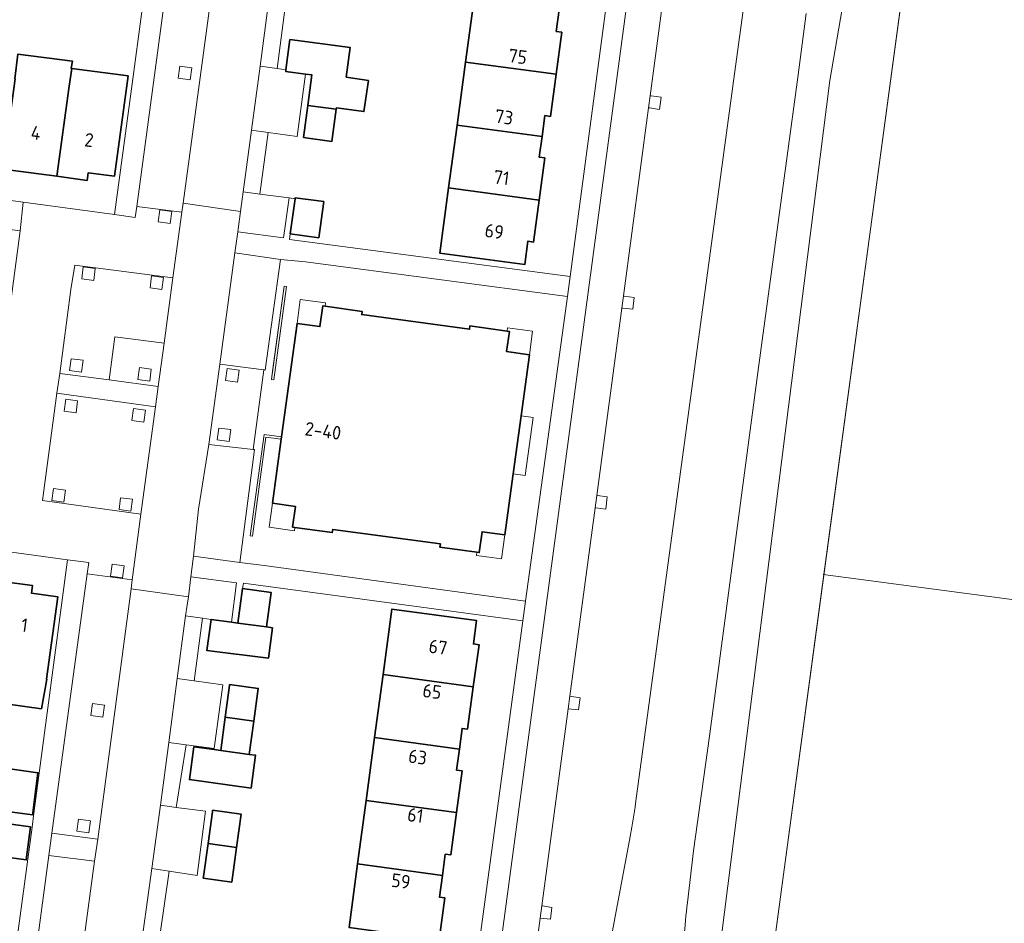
# Model space of a CAD drawing. Extents: x 150256 to 156914, y 461459 to 469481.
# Tile 588 of 656: x 154764 to 154862, y 467866 to 467956. Entities that reach past the tile are written whole.
import ezdxf
from ezdxf.enums import TextEntityAlignment as Align

# ---------------------------------------------------------------- set-up
doc = ezdxf.new("R2010")
doc.units = 0
doc.header["$LTSCALE"] = 0.75
for name, color, linetype, lineweight in [('B-RO-GR-BEPLANTING_CULTUUR_BOSPLANTSOEN-GV', 251, 'CONTINUOUS', 18), ('B-RO-GR-GROENVOORZIENING-GV', 251, 'CONTINUOUS', 18), ('B-RO-IE-TERREINAFSCHEIDING_KUNSTMATIG_HEKWERK-G', 251, 'IE-TERREINAFSCHEIDING-KUNSTMATIG', 18), ('B-RO-IE-TERREINAFSCHEIDING_KUNSTMATIG_MUUR-G', 251, 'IE-TERREINAFSCHEIDING-KUNSTMATIG-DICHT', 18), ('B-RO-OG-BEBOUWING-GV', 6, 'CONTINUOUS', 35), ('B-RO-OG-BEBOUWING-T18', 1, 'CONTINUOUS', 18), ('B-RO-OG-TERREIN_CULTUURSCHEIDING-GV', 251, 'CONTINUOUS', 18), ('B-RO-VH-VERHARDING_ASFALT-GV', 251, 'CONTINUOUS', 18), ('B-RO-VH-VERHARDING_BETONSTRAATSTEEN-GV', 251, 'CONTINUOUS', 18), ('B-RO-VH-VERHARDING_TEGEL-GV', 251, 'CONTINUOUS', 18)]:
    doc.layers.add(name, color=color, linetype=linetype, lineweight=lineweight)
doc.styles.add('NLCS-ISO-M200-T18', font='NLCS-ISO.ttf', dxfattribs={"height": 360})
doc.linetypes.add('IE-TERREINAFSCHEIDING-KUNSTMATIG', pattern='A,4,[82,NLCS.SHX,S=0.75,R=90,X=0,Y=0],4,-2', length=10)
doc.linetypes.add('IE-TERREINAFSCHEIDING-KUNSTMATIG-DICHT', pattern='A,8,-1,[82,NLCS.SHX,S=0.75,R=90,X=0,Y=0],-1', length=10)

msp = doc.modelspace()

# ---------------------------------------------------------------- linework, layer by layer
at = {"layer": 'B-RO-GR-BEPLANTING_CULTUUR_BOSPLANTSOEN-GV'}
msp.add_lwpolyline([(154837.875, 467854.409), (154844.079, 467900.429), (154854.022, 467974.184), (154852.365, 467974.179), (154851.111, 467973.598), (154848.414, 467971.268), (154844.655, 467949.512), (154832.937, 467856.98), (154833.411, 467853.871), (154835.198, 467851.885), (154837.617, 467852.492)], close=True, dxfattribs=at)
msp.add_lwpolyline([(154837.875, 467854.409), (154844.079, 467900.429), (154854.022, 467974.184), (154852.365, 467974.179), (154851.111, 467973.598), (154848.414, 467971.268), (154844.655, 467949.512), (154832.937, 467856.98), (154833.411, 467853.871), (154835.198, 467851.885), (154837.617, 467852.492)], close=True, dxfattribs=at)
at = {"layer": 'B-RO-GR-GROENVOORZIENING-GV'}
for points in [[(154779.961, 467949.725), (154781.15, 467949.563), (154781.31, 467950.754), (154780.121, 467950.913)], [(154779.961, 467949.725), (154781.15, 467949.563), (154781.31, 467950.754), (154780.121, 467950.913)], [(154777.96, 467935.453), (154779.149, 467935.291), (154779.309, 467936.482), (154778.12, 467936.641)], [(154777.96, 467935.453), (154779.149, 467935.291), (154779.309, 467936.482), (154778.12, 467936.641)], [(154770.373, 467929.804), (154771.562, 467929.642), (154771.722, 467930.833), (154770.533, 467930.992)], [(154770.373, 467929.804), (154771.562, 467929.642), (154771.722, 467930.833), (154770.533, 467930.992)], [(154777.156, 467928.917), (154778.345, 467928.755), (154778.505, 467929.946), (154777.316, 467930.105)], [(154777.156, 467928.917), (154778.345, 467928.755), (154778.505, 467929.946), (154777.316, 467930.105)], [(154769.172, 467920.688), (154770.361, 467920.526), (154770.521, 467921.717), (154769.332, 467921.876)], [(154769.172, 467920.688), (154770.361, 467920.526), (154770.521, 467921.717), (154769.332, 467921.876)], [(154775.939, 467919.802), (154777.128, 467919.64), (154777.288, 467920.831), (154776.099, 467920.99)], [(154775.939, 467919.802), (154777.128, 467919.64), (154777.288, 467920.831), (154776.099, 467920.99)], [(154784.661, 467919.698), (154785.85, 467919.536), (154786.01, 467920.727), (154784.821, 467920.886)], [(154784.661, 467919.698), (154785.85, 467919.536), (154786.01, 467920.727), (154784.821, 467920.886)], [(154768.622, 467916.65), (154769.811, 467916.488), (154769.971, 467917.679), (154768.782, 467917.838)], [(154768.622, 467916.65), (154769.811, 467916.488), (154769.971, 467917.679), (154768.782, 467917.838)], [(154775.348, 467915.73), (154776.537, 467915.568), (154776.697, 467916.759), (154775.508, 467916.918)], [(154775.348, 467915.73), (154776.537, 467915.568), (154776.697, 467916.759), (154775.508, 467916.918)], [(154783.83, 467913.8), (154785.019, 467913.638), (154785.179, 467914.829), (154783.99, 467914.988)], [(154783.83, 467913.8), (154785.019, 467913.638), (154785.179, 467914.829), (154783.99, 467914.988)], [(154767.416, 467907.801), (154768.605, 467907.639), (154768.765, 467908.83), (154767.576, 467908.989)], [(154767.416, 467907.801), (154768.605, 467907.639), (154768.765, 467908.83), (154767.576, 467908.989)], [(154774.08, 467906.883), (154775.269, 467906.721), (154775.429, 467907.912), (154774.24, 467908.071)], [(154774.08, 467906.883), (154775.269, 467906.721), (154775.429, 467907.912), (154774.24, 467908.071)], [(154773.246, 467900.28), (154774.435, 467900.118), (154774.595, 467901.309), (154773.406, 467901.468)], [(154773.246, 467900.28), (154774.435, 467900.118), (154774.595, 467901.309), (154773.406, 467901.468)], [(154771.28, 467886.444), (154772.469, 467886.282), (154772.629, 467887.473), (154771.44, 467887.632)], [(154771.28, 467886.444), (154772.469, 467886.282), (154772.629, 467887.473), (154771.44, 467887.632)], [(154769.882, 467874.955), (154771.071, 467874.793), (154771.231, 467875.984), (154770.042, 467876.143)], [(154769.882, 467874.955), (154771.071, 467874.793), (154771.231, 467875.984), (154770.042, 467876.143)]]:
    msp.add_lwpolyline(points, close=True, dxfattribs=at)
at = {"layer": 'B-RO-IE-TERREINAFSCHEIDING_KUNSTMATIG_HEKWERK-G'}
for points in [[(155000, 467957.611), (154854.434, 467977.237), (154837.617, 467852.492)], [(155000, 467957.611), (154854.434, 467977.237), (154837.617, 467852.492)], [(154879.258, 467895.791), (154844.011, 467900.438)], [(154879.258, 467895.791), (154844.011, 467900.438)]]:
    msp.add_lwpolyline(points, dxfattribs=at)
at = {"layer": 'B-RO-IE-TERREINAFSCHEIDING_KUNSTMATIG_MUUR-G'}
msp.add_lwpolyline([(154790.702, 467929.043), (154789.442, 467919.784), (154789.224, 467919.814), (154790.484, 467929.072)], close=True, dxfattribs=at)
msp.add_lwpolyline([(154790.702, 467929.043), (154789.442, 467919.784), (154789.224, 467919.814), (154790.484, 467929.072)], close=True, dxfattribs=at)
for points in [[(154791.755, 467925.369), (154792.079, 467927.746), (154794.584, 467927.405), (154794.54, 467927.078)], [(154791.755, 467925.369), (154792.079, 467927.746), (154794.584, 467927.405), (154794.54, 467927.078)], [(154812.612, 467924.619), (154812.657, 467924.946), (154815.151, 467924.607), (154814.834, 467922.27)], [(154812.612, 467924.619), (154812.657, 467924.946), (154815.151, 467924.607), (154814.834, 467922.27)], [(154814.007, 467916.19), (154815.204, 467916.027), (154814.424, 467910.283), (154813.225, 467910.446)], [(154814.007, 467916.19), (154815.204, 467916.027), (154814.424, 467910.283), (154813.225, 467910.446)], [(154790.222, 467914.101), (154788.479, 467914.338), (154787.112, 467904.286), (154787.329, 467904.257), (154788.667, 467914.09), (154790.192, 467913.883)], [(154790.222, 467914.101), (154788.479, 467914.338), (154787.112, 467904.286), (154787.329, 467904.257), (154788.667, 467914.09), (154790.192, 467913.883)], [(154789.326, 467907.515), (154789.001, 467905.129), (154791.507, 467904.788), (154791.551, 467905.114)], [(154789.326, 467907.515), (154789.001, 467905.129), (154791.507, 467904.788), (154791.551, 467905.114)], [(154812.401, 467904.386), (154812.077, 467901.999), (154809.581, 467902.339), (154809.624, 467902.656)], [(154812.401, 467904.386), (154812.077, 467901.999), (154809.581, 467902.339), (154809.624, 467902.656)]]:
    msp.add_lwpolyline(points, dxfattribs=at)
at = {"layer": 'B-RO-OG-BEBOUWING-GV'}
for points in [[(154817.482, 467950.135), (154818.041, 467954.294), (154817.497, 467954.367), (154817.785, 467956.511), (154809.341, 467957.638), (154808.493, 467951.337)], [(154817.482, 467950.135), (154818.041, 467954.294), (154817.497, 467954.367), (154817.785, 467956.511), (154809.341, 467957.638), (154808.493, 467951.337)], [(154792.591, 467950.144), (154793.234, 467950.059), (154792.823, 467947.028), (154795.649, 467946.656), (154795.666, 467946.782), (154798.393, 467946.412), (154798.853, 467949.493), (154796.652, 467949.848), (154797.039, 467952.764), (154791.051, 467953.558), (154790.654, 467950.562), (154790.633, 467950.403)], [(154792.591, 467950.144), (154793.234, 467950.059), (154792.823, 467947.028), (154795.649, 467946.656), (154795.666, 467946.782), (154798.393, 467946.412), (154798.853, 467949.493), (154796.652, 467949.848), (154797.039, 467952.764), (154791.051, 467953.558), (154790.654, 467950.562), (154790.633, 467950.403)], [(154767.907, 467939.988), (154769.136, 467948.943), (154769.378, 467950.706), (154769.319, 467950.714), (154769.446, 467951.422), (154764.041, 467952.125), (154763.72, 467949.674), (154763.777, 467949.666), (154762.552, 467940.708)], [(154767.907, 467939.988), (154769.136, 467948.943), (154769.378, 467950.706), (154769.319, 467950.714), (154769.446, 467951.422), (154764.041, 467952.125), (154763.72, 467949.674), (154763.777, 467949.666), (154762.552, 467940.708)], [(154769.378, 467950.706), (154769.136, 467948.943), (154767.907, 467939.988), (154770.908, 467939.584), (154771.008, 467940.322), (154773.625, 467939.986), (154774.977, 467949.951)], [(154769.378, 467950.706), (154769.136, 467948.943), (154767.907, 467939.988), (154770.908, 467939.584), (154771.008, 467940.322), (154773.625, 467939.986), (154774.977, 467949.951)], [(154807.651, 467945.077), (154816.095, 467943.947), (154816.373, 467946.013), (154816.918, 467945.94), (154817.482, 467950.135), (154808.493, 467951.337)], [(154807.651, 467945.077), (154816.095, 467943.947), (154816.373, 467946.013), (154816.918, 467945.94), (154817.482, 467950.135), (154808.493, 467951.337)], [(154792.39, 467943.826), (154795.212, 467943.429), (154795.649, 467946.656), (154792.823, 467947.028)], [(154792.39, 467943.826), (154795.212, 467943.429), (154795.649, 467946.656), (154792.823, 467947.028)], [(154806.811, 467938.836), (154815.8, 467937.631), (154816.362, 467941.807), (154815.817, 467941.88), (154816.095, 467943.947), (154807.651, 467945.077)], [(154806.811, 467938.836), (154815.8, 467937.631), (154816.362, 467941.807), (154815.817, 467941.88), (154816.095, 467943.947), (154807.651, 467945.077)], [(154815.8, 467937.631), (154806.811, 467938.836), (154805.938, 467932.348), (154814.374, 467931.214), (154814.69, 467933.548), (154815.239, 467933.459)], [(154815.8, 467937.631), (154806.811, 467938.836), (154805.938, 467932.348), (154814.374, 467931.214), (154814.69, 467933.548), (154815.239, 467933.459)], [(154791.567, 467937.759), (154791.084, 467934.275), (154793.908, 467933.886), (154794.403, 467937.472), (154791.581, 467937.861)], [(154791.567, 467937.759), (154791.084, 467934.275), (154793.908, 467933.886), (154794.403, 467937.472), (154791.581, 467937.861)], [(154790.222, 467914.101), (154790.192, 467913.883), (154789.326, 467907.515), (154791.604, 467907.205), (154791.323, 467905.145), (154791.551, 467905.114), (154795.255, 467904.611), (154795.298, 467904.927), (154805.993, 467903.472), (154805.95, 467903.155), (154809.624, 467902.656), (154809.852, 467902.625), (154810.133, 467904.694), (154812.401, 467904.386), (154813.225, 467910.446), (154814.007, 467916.19), (154814.834, 467922.27), (154812.567, 467922.578), (154812.84, 467924.588), (154812.612, 467924.619), (154808.929, 467925.121), (154808.885, 467924.804), (154798.18, 467926.26), (154798.224, 467926.577), (154794.54, 467927.078), (154794.312, 467927.109), (154794.033, 467925.059), (154791.755, 467925.369)], [(154790.222, 467914.101), (154790.192, 467913.883), (154789.326, 467907.515), (154791.604, 467907.205), (154791.323, 467905.145), (154791.551, 467905.114), (154795.255, 467904.611), (154795.298, 467904.927), (154805.993, 467903.472), (154805.95, 467903.155), (154809.624, 467902.656), (154809.852, 467902.625), (154810.133, 467904.694), (154812.401, 467904.386), (154813.225, 467910.446), (154814.007, 467916.19), (154814.834, 467922.27), (154812.567, 467922.578), (154812.84, 467924.588), (154812.612, 467924.619), (154808.929, 467925.121), (154808.885, 467924.804), (154798.18, 467926.26), (154798.224, 467926.577), (154794.54, 467927.078), (154794.312, 467927.109), (154794.033, 467925.059), (154791.755, 467925.369)], [(154760.908, 467887.874), (154766.375, 467887.107), (154766.927, 467890.043), (154766.891, 467890.048), (154767.997, 467898.241), (154765.389, 467898.58), (154765.49, 467899.344), (154762.491, 467899.749)], [(154760.908, 467887.874), (154766.375, 467887.107), (154766.927, 467890.043), (154766.891, 467890.048), (154767.997, 467898.241), (154765.389, 467898.58), (154765.49, 467899.344), (154762.491, 467899.749)], [(154786.352, 467899.051), (154785.889, 467895.622), (154788.724, 467895.23), (154789.187, 467898.66)], [(154786.352, 467899.051), (154785.889, 467895.622), (154788.724, 467895.23), (154789.187, 467898.66)], [(154800.296, 467890.5), (154809.264, 467889.286), (154809.827, 467893.468), (154809.279, 467893.549), (154809.584, 467895.865), (154801.171, 467897)], [(154800.296, 467890.5), (154809.264, 467889.286), (154809.827, 467893.468), (154809.279, 467893.549), (154809.584, 467895.865), (154801.171, 467897)], [(154785.249, 467895.711), (154783.223, 467895.989), (154782.796, 467892.902), (154788.916, 467892.126), (154789.333, 467895.146), (154788.724, 467895.23), (154785.889, 467895.622)], [(154785.249, 467895.711), (154783.223, 467895.989), (154782.796, 467892.902), (154788.916, 467892.126), (154789.333, 467895.146), (154788.724, 467895.23), (154785.889, 467895.622)], [(154799.457, 467884.257), (154807.878, 467883.108), (154808.154, 467885.16), (154808.699, 467885.086), (154809.264, 467889.286), (154800.296, 467890.5)], [(154799.457, 467884.257), (154807.878, 467883.108), (154808.154, 467885.16), (154808.699, 467885.086), (154809.264, 467889.286), (154800.296, 467890.5)], [(154784.628, 467886.279), (154787.463, 467885.892), (154787.899, 467889.125), (154785.065, 467889.517), (154785.05, 467889.405)], [(154784.628, 467886.279), (154787.463, 467885.892), (154787.899, 467889.125), (154785.065, 467889.517), (154785.05, 467889.405)], [(154784.181, 467882.967), (154787.015, 467882.575), (154787.463, 467885.892), (154784.628, 467886.279)], [(154784.181, 467882.967), (154787.015, 467882.575), (154787.463, 467885.892), (154784.628, 467886.279)], [(154807.878, 467883.108), (154799.457, 467884.257), (154798.615, 467878.005), (154807.582, 467876.791), (154808.141, 467880.944), (154807.596, 467881.017)], [(154807.878, 467883.108), (154799.457, 467884.257), (154798.615, 467878.005), (154807.582, 467876.791), (154808.141, 467880.944), (154807.596, 467881.017)], [(154783.522, 467883.058), (154781.512, 467883.336), (154781.062, 467880.082), (154787.187, 467879.235), (154787.637, 467882.489), (154787.015, 467882.575), (154784.181, 467882.967)], [(154783.522, 467883.058), (154781.512, 467883.336), (154781.062, 467880.082), (154787.187, 467879.235), (154787.637, 467882.489), (154787.015, 467882.575), (154784.181, 467882.967)], [(154759.509, 467877.379), (154765.48, 467876.569), (154765.506, 467876.771), (154766.021, 467880.758), (154762.994, 467881.164), (154762.697, 467879.245), (154759.859, 467879.678), (154759.816, 467879.683)], [(154759.509, 467877.379), (154765.48, 467876.569), (154765.506, 467876.771), (154766.021, 467880.758), (154762.994, 467881.164), (154762.697, 467879.245), (154759.859, 467879.678), (154759.816, 467879.683)], [(154807.582, 467876.791), (154798.615, 467878.005), (154797.767, 467871.702), (154806.188, 467870.553), (154806.472, 467872.663), (154807.016, 467872.59)], [(154807.582, 467876.791), (154798.615, 467878.005), (154797.767, 467871.702), (154806.188, 467870.553), (154806.472, 467872.663), (154807.016, 467872.59)], [(154765.301, 467875.368), (154759.208, 467876.203), (154758.775, 467872.932), (154764.869, 467872.096)], [(154765.301, 467875.368), (154759.208, 467876.203), (154758.775, 467872.932), (154764.869, 467872.096)], [(154783.358, 467876.874), (154782.922, 467873.731), (154785.755, 467873.343), (154786.212, 467876.628), (154783.379, 467877.025)], [(154783.358, 467876.874), (154782.922, 467873.731), (154785.755, 467873.343), (154786.212, 467876.628), (154783.379, 467877.025)], [(154785.755, 467873.343), (154782.922, 467873.731), (154782.467, 467870.454), (154782.445, 467870.297), (154785.277, 467869.903)], [(154785.755, 467873.343), (154782.922, 467873.731), (154782.467, 467870.454), (154782.445, 467870.297), (154785.277, 467869.903)], [(154806.188, 467870.553), (154797.767, 467871.702), (154796.918, 467865.39), (154805.883, 467864.176), (154806.442, 467868.328), (154805.898, 467868.401)], [(154806.188, 467870.553), (154797.767, 467871.702), (154796.918, 467865.39), (154805.883, 467864.176), (154806.442, 467868.328), (154805.898, 467868.401)]]:
    msp.add_lwpolyline(points, close=True, dxfattribs=at)
at = {"layer": 'B-RO-OG-TERREIN_CULTUURSCHEIDING-GV'}
for points in [[(154835.085, 467849.454), (154835.198, 467851.885), (154833.411, 467853.871), (154832.937, 467856.98), (154844.655, 467949.512), (154848.414, 467971.268), (154851.111, 467973.598), (154852.365, 467974.179), (154854.022, 467974.184), (154854.434, 467977.237), (154854.437, 467977.258), (154854.061, 467977.268), (154852.744, 467977.402), (154846.856, 467978.04), (154846.539, 467976.352), (154846.149, 467973.925), (154844.178, 467966.192)], [(154835.085, 467849.454), (154835.198, 467851.885), (154833.411, 467853.871), (154832.937, 467856.98), (154844.655, 467949.512), (154848.414, 467971.268), (154851.111, 467973.598), (154852.365, 467974.179), (154854.022, 467974.184), (154854.434, 467977.237), (154854.437, 467977.258), (154854.061, 467977.268), (154852.744, 467977.402), (154846.856, 467978.04), (154846.539, 467976.352), (154846.149, 467973.925), (154844.178, 467966.192)], [(154829.31, 467966.661), (154827.347, 467951.963), (154826.816, 467947.987), (154826.94, 467947.97), (154827.913, 467947.836), (154827.755, 467946.632), (154826.78, 467946.783), (154826.658, 467946.802), (154824.162, 467928.107), (154824.258, 467928.094), (154825.23, 467927.96), (154825.106, 467926.788), (154824.096, 467926.892), (154824.001, 467926.902), (154821.515, 467908.289), (154821.585, 467908.281), (154822.556, 467908.164), (154822.414, 467906.934), (154821.42, 467907.056), (154821.352, 467907.064), (154818.853, 467888.352), (154819.859, 467888.189), (154819.715, 467886.994), (154818.686, 467887.107), (154816.074, 467867.545), (154816.128, 467867.536), (154817.067, 467867.384), (154816.936, 467866.216), (154815.911, 467866.326), (154814.56, 467856.205)], [(154829.31, 467966.661), (154827.347, 467951.963), (154826.816, 467947.987), (154826.94, 467947.97), (154827.913, 467947.836), (154827.755, 467946.632), (154826.78, 467946.783), (154826.658, 467946.802), (154824.162, 467928.107), (154824.258, 467928.094), (154825.23, 467927.96), (154825.106, 467926.788), (154824.096, 467926.892), (154824.001, 467926.902), (154821.515, 467908.289), (154821.585, 467908.281), (154822.556, 467908.164), (154822.414, 467906.934), (154821.42, 467907.056), (154821.352, 467907.064), (154818.853, 467888.352), (154819.859, 467888.189), (154819.715, 467886.994), (154818.686, 467887.107), (154816.074, 467867.545), (154816.128, 467867.536), (154817.067, 467867.384), (154816.936, 467866.216), (154815.911, 467866.326), (154814.56, 467856.205)], [(154825.382, 467877.717), (154831.293, 467921.349), (154835.299, 467950.906), (154836.148, 467957.167)], [(154825.382, 467877.717), (154831.293, 467921.349), (154835.299, 467950.906), (154836.148, 467957.167)], [(154842.324, 467956.155), (154841.506, 467950.071)], [(154842.324, 467956.155), (154841.506, 467950.071)], [(154841.506, 467950.071), (154837.527, 467920.5), (154832.71, 467884.4), (154831.134, 467873.01), (154830.528, 467867.859)], [(154841.506, 467950.071), (154837.527, 467920.5), (154832.71, 467884.4), (154831.134, 467873.01), (154830.528, 467867.859)], [(154814.328, 467854.829), (154814.453, 467854.809), (154820.976, 467853.756), (154824.87, 467874.583)], [(154814.328, 467854.829), (154814.453, 467854.809), (154820.976, 467853.756), (154824.87, 467874.583)]]:
    msp.add_lwpolyline(points, dxfattribs=at)
for points in [[(154824.87, 467874.583, 0.011493), (154825.382, 467877.717)], [(154824.87, 467874.583, 0.011493), (154825.382, 467877.717)], [(154830.528, 467867.859, 0.01907), (154829.965, 467860.783)], [(154830.528, 467867.859, 0.01907), (154829.965, 467860.783)]]:
    msp.add_lwpolyline(points, format="xyb", dxfattribs=at)
at = {"layer": 'B-RO-VH-VERHARDING_ASFALT-GV'}
for points in [[(154829.092, 467991.398), (154828.362, 467986.037), (154828.206, 467984.631), (154828.065, 467983.578), (154823.883, 467952.422), (154810.926, 467855.893), (154810.859, 467855.391), (154814.328, 467854.829)], [(154829.092, 467991.398), (154828.362, 467986.037), (154828.206, 467984.631), (154828.065, 467983.578), (154823.883, 467952.422), (154810.926, 467855.893), (154810.859, 467855.391), (154814.328, 467854.829)], [(154814.56, 467856.205), (154815.911, 467866.326), (154816.074, 467867.545), (154818.686, 467887.107), (154818.853, 467888.352), (154821.352, 467907.064), (154821.515, 467908.289), (154824.001, 467926.902), (154824.162, 467928.107), (154826.658, 467946.802), (154826.816, 467947.987), (154827.347, 467951.963), (154829.31, 467966.661), (154829.466, 467967.833), (154830.853, 467978.217), (154831.217, 467981.212), (154831.455, 467982.943), (154831.87, 467985.854), (154832.571, 467990.962)], [(154814.56, 467856.205), (154815.911, 467866.326), (154816.074, 467867.545), (154818.686, 467887.107), (154818.853, 467888.352), (154821.352, 467907.064), (154821.515, 467908.289), (154824.001, 467926.902), (154824.162, 467928.107), (154826.658, 467946.802), (154826.816, 467947.987), (154827.347, 467951.963), (154829.31, 467966.661), (154829.466, 467967.833), (154830.853, 467978.217), (154831.217, 467981.212), (154831.455, 467982.943), (154831.87, 467985.854), (154832.571, 467990.962)], [(154836.148, 467957.167), (154835.299, 467950.906), (154831.293, 467921.349), (154825.382, 467877.717)], [(154836.148, 467957.167), (154835.299, 467950.906), (154831.293, 467921.349), (154825.382, 467877.717)], [(154830.528, 467867.859), (154831.134, 467873.01), (154832.71, 467884.4), (154837.527, 467920.5), (154841.506, 467950.071), (154842.324, 467956.155)], [(154830.528, 467867.859), (154831.134, 467873.01), (154832.71, 467884.4), (154837.527, 467920.5), (154841.506, 467950.071), (154842.324, 467956.155)], [(154824.87, 467874.583), (154820.976, 467853.756), (154824.101, 467853.386), (154824.317, 467854.967)], [(154824.87, 467874.583), (154820.976, 467853.756), (154824.101, 467853.386), (154824.317, 467854.967)]]:
    msp.add_lwpolyline(points, dxfattribs=at)
msp.add_lwpolyline([(154789.224, 467919.814), (154789.442, 467919.784), (154790.702, 467929.043), (154790.484, 467929.072), (154789.337, 467920.646)], close=True, dxfattribs=at)
msp.add_lwpolyline([(154789.224, 467919.814), (154789.442, 467919.784), (154790.702, 467929.043), (154790.484, 467929.072), (154789.337, 467920.646)], close=True, dxfattribs=at)
for points in [[(154825.382, 467877.717, -0.011493), (154824.87, 467874.583)], [(154825.382, 467877.717, -0.011493), (154824.87, 467874.583)], [(154829.965, 467860.783, -0.01907), (154830.528, 467867.859)], [(154829.965, 467860.783, -0.01907), (154830.528, 467867.859)]]:
    msp.add_lwpolyline(points, format="xyb", dxfattribs=at)
at = {"layer": 'B-RO-VH-VERHARDING_BETONSTRAATSTEEN-GV'}
msp.add_lwpolyline([(154791.564, 467988.443), (154791.558, 467988.444), (154787.831, 467989.022), (154787.557, 467987.004), (154787.395, 467985.811), (154787.008, 467985.862), (154782.141, 467949.8), (154780.434, 467937.306), (154786.145, 467936.497), (154786.394, 467938.431), (154787.243, 467944.573), (154788.096, 467950.933), (154788.896, 467956.986), (154789.803, 467963.502), (154790.621, 467969.68), (154791.505, 467976.071), (154792.31, 467982.244), (154792.861, 467986.182), (154792.225, 467986.271)], dxfattribs=at)
msp.add_lwpolyline([(154791.564, 467988.443), (154791.558, 467988.444), (154787.831, 467989.022), (154787.557, 467987.004), (154787.395, 467985.811), (154787.008, 467985.862), (154782.141, 467949.8), (154780.434, 467937.306), (154786.145, 467936.497), (154786.394, 467938.431), (154787.243, 467944.573), (154788.096, 467950.933), (154788.896, 467956.986), (154789.803, 467963.502), (154790.621, 467969.68), (154791.505, 467976.071), (154792.31, 467982.244), (154792.861, 467986.182), (154792.225, 467986.271)], dxfattribs=at)
for points in [[(154776.998, 467961.311), (154777.004, 467961.31), (154775.476, 467949.884), (154773.645, 467936.186), (154775.696, 467935.911), (154775.843, 467936.984), (154782.497, 467986.497), (154784.7, 467986.187), (154784.855, 467987.344), (154780.584, 467987.882), (154777.179, 467962.671)], [(154776.998, 467961.311), (154777.004, 467961.31), (154775.476, 467949.884), (154773.645, 467936.186), (154775.696, 467935.911), (154775.843, 467936.984), (154782.497, 467986.497), (154784.7, 467986.187), (154784.855, 467987.344), (154780.584, 467987.882), (154777.179, 467962.671)], [(154787.008, 467985.862), (154787.395, 467985.811), (154787.557, 467987.004), (154786.046, 467987.194), (154785.888, 467986.02), (154784.7, 467986.187), (154782.497, 467986.497), (154775.843, 467936.984), (154780.314, 467936.422), (154780.434, 467937.306), (154782.141, 467949.8)], [(154787.008, 467985.862), (154787.395, 467985.811), (154787.557, 467987.004), (154786.046, 467987.194), (154785.888, 467986.02), (154784.7, 467986.187), (154782.497, 467986.497), (154775.843, 467936.984), (154780.314, 467936.422), (154780.434, 467937.306), (154782.141, 467949.8)], [(154788.896, 467956.986), (154788.096, 467950.933), (154789.776, 467950.689), (154790.585, 467956.795)], [(154788.896, 467956.986), (154788.096, 467950.933), (154789.776, 467950.689), (154790.585, 467956.795)], [(154779.961, 467949.725), (154780.121, 467950.913), (154781.31, 467950.754), (154781.15, 467949.563)], [(154779.961, 467949.725), (154780.121, 467950.913), (154781.31, 467950.754), (154781.15, 467949.563)], [(154788.096, 467950.933), (154787.243, 467944.573), (154788.892, 467944.342), (154791.765, 467943.935), (154792.591, 467950.144), (154790.633, 467950.403), (154790.654, 467950.562), (154789.776, 467950.689)], [(154788.096, 467950.933), (154787.243, 467944.573), (154788.892, 467944.342), (154791.765, 467943.935), (154792.591, 467950.144), (154790.633, 467950.403), (154790.654, 467950.562), (154789.776, 467950.689)], [(154826.658, 467946.802), (154826.78, 467946.783), (154827.755, 467946.632), (154827.913, 467947.836), (154826.94, 467947.97), (154826.816, 467947.987)], [(154826.658, 467946.802), (154826.78, 467946.783), (154827.755, 467946.632), (154827.913, 467947.836), (154826.94, 467947.97), (154826.816, 467947.987)], [(154786.394, 467938.431), (154788.056, 467938.217), (154788.892, 467944.342), (154787.243, 467944.573)], [(154786.394, 467938.431), (154788.056, 467938.217), (154788.892, 467944.342), (154787.243, 467944.573)], [(154764.256, 467934.564), (154764.55, 467937.409), (154718.523, 467943.601), (154718.247, 467941.61), (154755.704, 467936.548), (154756.794, 467936.401), (154759.846, 467935.988), (154759.742, 467935.151)], [(154764.256, 467934.564), (154764.55, 467937.409), (154718.523, 467943.601), (154718.247, 467941.61), (154755.704, 467936.548), (154756.794, 467936.401), (154759.846, 467935.988), (154759.742, 467935.151)], [(154791.084, 467934.275), (154791.567, 467937.759), (154790.96, 467937.84), (154790.416, 467933.866), (154785.883, 467934.484), (154785.585, 467932.391), (154790.1, 467931.74), (154792.59, 467931.493), (154818.599, 467928.047), (154818.87, 467930.029), (154791.008, 467933.72)], [(154791.084, 467934.275), (154791.567, 467937.759), (154790.96, 467937.84), (154790.416, 467933.866), (154785.883, 467934.484), (154785.585, 467932.391), (154790.1, 467931.74), (154792.59, 467931.493), (154818.599, 467928.047), (154818.87, 467930.029), (154791.008, 467933.72)], [(154786.394, 467938.431), (154786.145, 467936.497), (154785.883, 467934.484), (154790.416, 467933.866), (154790.96, 467937.84), (154788.056, 467938.217)], [(154786.394, 467938.431), (154786.145, 467936.497), (154785.883, 467934.484), (154790.416, 467933.866), (154790.96, 467937.84), (154788.056, 467938.217)], [(154764.55, 467937.409), (154764.256, 467934.564), (154762.661, 467922.604), (154761.95, 467917.506), (154760.399, 467906.053), (154759.985, 467903.116), (154768.966, 467901.903), (154771.07, 467901.622), (154770.921, 467900.513), (154775.399, 467899.928), (154776.243, 467906.426), (154766.47, 467907.795), (154767.896, 467918.462), (154768.212, 467920.413), (154769.292, 467928.751), (154769.683, 467931.16), (154779.434, 467929.893), (154780.314, 467936.422), (154775.843, 467936.984), (154775.696, 467935.911), (154773.645, 467936.186)], [(154764.55, 467937.409), (154764.256, 467934.564), (154762.661, 467922.604), (154761.95, 467917.506), (154760.399, 467906.053), (154759.985, 467903.116), (154768.966, 467901.903), (154771.07, 467901.622), (154770.921, 467900.513), (154775.399, 467899.928), (154776.243, 467906.426), (154766.47, 467907.795), (154767.896, 467918.462), (154768.212, 467920.413), (154769.292, 467928.751), (154769.683, 467931.16), (154779.434, 467929.893), (154780.314, 467936.422), (154775.843, 467936.984), (154775.696, 467935.911), (154773.645, 467936.186)], [(154777.692, 467917.08), (154776.243, 467906.426), (154775.399, 467899.928), (154775.279, 467899.022), (154780.968, 467898.235), (154781.213, 467900.224), (154781.479, 467902.275), (154781.981, 467906.92), (154783.012, 467913.364), (154784.079, 467921.329), (154785.585, 467932.391), (154785.883, 467934.484), (154786.145, 467936.497), (154780.434, 467937.306), (154780.314, 467936.422), (154779.434, 467929.893), (154778.555, 467923.409), (154777.972, 467919.106)], [(154777.692, 467917.08), (154776.243, 467906.426), (154775.399, 467899.928), (154775.279, 467899.022), (154780.968, 467898.235), (154781.213, 467900.224), (154781.479, 467902.275), (154781.981, 467906.92), (154783.012, 467913.364), (154784.079, 467921.329), (154785.585, 467932.391), (154785.883, 467934.484), (154786.145, 467936.497), (154780.434, 467937.306), (154780.314, 467936.422), (154779.434, 467929.893), (154778.555, 467923.409), (154777.972, 467919.106)], [(154777.96, 467935.453), (154778.12, 467936.641), (154779.309, 467936.482), (154779.149, 467935.291)], [(154777.96, 467935.453), (154778.12, 467936.641), (154779.309, 467936.482), (154779.149, 467935.291)], [(154758.136, 467923.244), (154762.661, 467922.604), (154764.256, 467934.564), (154759.742, 467935.151)], [(154758.136, 467923.244), (154762.661, 467922.604), (154764.256, 467934.564), (154759.742, 467935.151)], [(154784.079, 467921.329), (154788.476, 467920.763), (154788.505, 467920.759), (154788.597, 467920.747), (154790.1, 467931.74), (154785.585, 467932.391)], [(154784.079, 467921.329), (154788.476, 467920.763), (154788.505, 467920.759), (154788.597, 467920.747), (154790.1, 467931.74), (154785.585, 467932.391)], [(154779.434, 467929.893), (154769.683, 467931.16), (154769.292, 467928.751), (154768.212, 467920.413), (154773.092, 467919.76), (154773.677, 467924.058), (154778.555, 467923.409)], [(154779.434, 467929.893), (154769.683, 467931.16), (154769.292, 467928.751), (154768.212, 467920.413), (154773.092, 467919.76), (154773.677, 467924.058), (154778.555, 467923.409)], [(154770.373, 467929.804), (154770.533, 467930.992), (154771.722, 467930.833), (154771.562, 467929.642)], [(154770.373, 467929.804), (154770.533, 467930.992), (154771.722, 467930.833), (154771.562, 467929.642)], [(154777.156, 467928.917), (154777.316, 467930.105), (154778.505, 467929.946), (154778.345, 467928.755)], [(154777.156, 467928.917), (154777.316, 467930.105), (154778.505, 467929.946), (154778.345, 467928.755)], [(154824.162, 467928.107), (154824.001, 467926.902), (154824.096, 467926.892), (154825.106, 467926.788), (154825.23, 467927.96), (154824.258, 467928.094)], [(154824.162, 467928.107), (154824.001, 467926.902), (154824.096, 467926.892), (154825.106, 467926.788), (154825.23, 467927.96), (154824.258, 467928.094)], [(154777.972, 467919.106), (154778.555, 467923.409), (154773.677, 467924.058), (154773.092, 467919.76)], [(154777.972, 467919.106), (154778.555, 467923.409), (154773.677, 467924.058), (154773.092, 467919.76)], [(154769.172, 467920.688), (154769.332, 467921.876), (154770.521, 467921.717), (154770.361, 467920.526)], [(154769.172, 467920.688), (154769.332, 467921.876), (154770.521, 467921.717), (154770.361, 467920.526)], [(154788.476, 467920.763), (154784.079, 467921.329), (154783.012, 467913.364), (154787.402, 467912.871)], [(154788.476, 467920.763), (154784.079, 467921.329), (154783.012, 467913.364), (154787.402, 467912.871)], [(154767.896, 467918.462), (154777.692, 467917.08), (154777.972, 467919.106), (154773.092, 467919.76), (154768.212, 467920.413)], [(154767.896, 467918.462), (154777.692, 467917.08), (154777.972, 467919.106), (154773.092, 467919.76), (154768.212, 467920.413)], [(154775.939, 467919.802), (154776.099, 467920.99), (154777.288, 467920.831), (154777.128, 467919.64)], [(154775.939, 467919.802), (154776.099, 467920.99), (154777.288, 467920.831), (154777.128, 467919.64)], [(154784.661, 467919.698), (154784.821, 467920.886), (154786.01, 467920.727), (154785.85, 467919.536)], [(154784.661, 467919.698), (154784.821, 467920.886), (154786.01, 467920.727), (154785.85, 467919.536)], [(154777.692, 467917.08), (154767.896, 467918.462), (154766.47, 467907.795), (154776.243, 467906.426)], [(154777.692, 467917.08), (154767.896, 467918.462), (154766.47, 467907.795), (154776.243, 467906.426)], [(154768.622, 467916.65), (154768.782, 467917.838), (154769.971, 467917.679), (154769.811, 467916.488)], [(154768.622, 467916.65), (154768.782, 467917.838), (154769.971, 467917.679), (154769.811, 467916.488)], [(154775.348, 467915.73), (154775.508, 467916.918), (154776.697, 467916.759), (154776.537, 467915.568)], [(154775.348, 467915.73), (154775.508, 467916.918), (154776.697, 467916.759), (154776.537, 467915.568)], [(154783.83, 467913.8), (154783.99, 467914.988), (154785.179, 467914.829), (154785.019, 467913.638)], [(154783.83, 467913.8), (154783.99, 467914.988), (154785.179, 467914.829), (154785.019, 467913.638)], [(154787.402, 467912.871), (154783.012, 467913.364), (154781.981, 467906.92), (154781.479, 467902.275), (154786.065, 467901.648), (154787.549, 467912.851), (154787.44, 467912.866)], [(154787.402, 467912.871), (154783.012, 467913.364), (154781.981, 467906.92), (154781.479, 467902.275), (154786.065, 467901.648), (154787.549, 467912.851), (154787.44, 467912.866)], [(154767.416, 467907.801), (154767.576, 467908.989), (154768.765, 467908.83), (154768.605, 467907.639)], [(154767.416, 467907.801), (154767.576, 467908.989), (154768.765, 467908.83), (154768.605, 467907.639)], [(154774.08, 467906.883), (154774.24, 467908.071), (154775.429, 467907.912), (154775.269, 467906.721)], [(154774.08, 467906.883), (154774.24, 467908.071), (154775.429, 467907.912), (154775.269, 467906.721)], [(154821.352, 467907.064), (154821.42, 467907.056), (154822.414, 467906.934), (154822.556, 467908.164), (154821.585, 467908.281), (154821.515, 467908.289)], [(154821.352, 467907.064), (154821.42, 467907.056), (154822.414, 467906.934), (154822.556, 467908.164), (154821.585, 467908.281), (154821.515, 467908.289)], [(154768.966, 467901.903), (154765.63, 467876.755), (154765.439, 467875.349), (154762.024, 467850.164), (154766.394, 467849.481), (154766.552, 467850.656), (154764.225, 467850.977), (154767.119, 467872.542), (154767.403, 467874.746), (154770.921, 467900.513), (154771.07, 467901.622)], [(154768.966, 467901.903), (154765.63, 467876.755), (154765.439, 467875.349), (154762.024, 467850.164), (154766.394, 467849.481), (154766.552, 467850.656), (154764.225, 467850.977), (154767.119, 467872.542), (154767.403, 467874.746), (154770.921, 467900.513), (154771.07, 467901.622)], [(154788.483, 467901.324), (154786.065, 467901.648), (154781.479, 467902.275), (154781.213, 467900.224), (154785.743, 467899.603), (154785.249, 467895.711), (154785.889, 467895.622), (154786.352, 467899.051), (154786.443, 467899.582), (154814.18, 467895.827), (154814.452, 467897.808)], [(154788.483, 467901.324), (154786.065, 467901.648), (154781.479, 467902.275), (154781.213, 467900.224), (154785.743, 467899.603), (154785.249, 467895.711), (154785.889, 467895.622), (154786.352, 467899.051), (154786.443, 467899.582), (154814.18, 467895.827), (154814.452, 467897.808)], [(154773.246, 467900.28), (154773.406, 467901.468), (154774.595, 467901.309), (154774.435, 467900.118)], [(154773.246, 467900.28), (154773.406, 467901.468), (154774.595, 467901.309), (154774.435, 467900.118)], [(154771.981, 467874.164), (154775.279, 467899.022), (154775.399, 467899.928), (154770.921, 467900.513), (154767.403, 467874.746)], [(154771.981, 467874.164), (154775.279, 467899.022), (154775.399, 467899.928), (154770.921, 467900.513), (154767.403, 467874.746)], [(154783.223, 467895.989), (154785.249, 467895.711), (154785.743, 467899.603), (154781.213, 467900.224), (154780.968, 467898.235), (154780.861, 467897.382), (154780.683, 467896.324), (154782.354, 467896.111)], [(154783.223, 467895.989), (154785.249, 467895.711), (154785.743, 467899.603), (154781.213, 467900.224), (154780.968, 467898.235), (154780.861, 467897.382), (154780.683, 467896.324), (154782.354, 467896.111)], [(154779.852, 467890.111), (154780.683, 467896.324), (154780.861, 467897.382), (154780.968, 467898.235), (154775.279, 467899.022), (154771.981, 467874.164), (154771.661, 467871.96), (154768.732, 467850.355), (154769.156, 467850.325), (154769.009, 467849.373), (154768.964, 467849.08), (154768.689, 467847.271), (154768.717, 467847.267), (154773.591, 467846.608), (154773.613, 467846.605), (154773.853, 467848.587), (154774.279, 467848.528), (154774.808, 467852.493), (154775.648, 467858.755), (154776.332, 467863.573), (154776.474, 467865.008), (154777.323, 467871.235), (154778.185, 467877.533), (154779.016, 467883.751)], [(154779.852, 467890.111), (154780.683, 467896.324), (154780.861, 467897.382), (154780.968, 467898.235), (154775.279, 467899.022), (154771.981, 467874.164), (154771.661, 467871.96), (154768.732, 467850.355), (154769.156, 467850.325), (154769.009, 467849.373), (154768.964, 467849.08), (154768.689, 467847.271), (154768.717, 467847.267), (154773.591, 467846.608), (154773.613, 467846.605), (154773.853, 467848.587), (154774.279, 467848.528), (154774.808, 467852.493), (154775.648, 467858.755), (154776.332, 467863.573), (154776.474, 467865.008), (154777.323, 467871.235), (154778.185, 467877.533), (154779.016, 467883.751)], [(154779.852, 467890.111), (154781.554, 467889.893), (154782.354, 467896.111), (154780.683, 467896.324)], [(154779.852, 467890.111), (154781.554, 467889.893), (154782.354, 467896.111), (154780.683, 467896.324)], [(154779.016, 467883.751), (154780.732, 467883.524), (154783.536, 467883.16), (154784.38, 467889.488), (154781.554, 467889.893), (154779.852, 467890.111)], [(154779.016, 467883.751), (154780.732, 467883.524), (154783.536, 467883.16), (154784.38, 467889.488), (154781.554, 467889.893), (154779.852, 467890.111)], [(154818.686, 467887.107), (154819.715, 467886.994), (154819.859, 467888.189), (154818.853, 467888.352)], [(154818.686, 467887.107), (154819.715, 467886.994), (154819.859, 467888.189), (154818.853, 467888.352)], [(154771.28, 467886.444), (154771.44, 467887.632), (154772.629, 467887.473), (154772.469, 467886.282)], [(154771.28, 467886.444), (154771.44, 467887.632), (154772.629, 467887.473), (154772.469, 467886.282)], [(154779.754, 467877.311), (154780.732, 467883.524), (154779.016, 467883.751), (154778.185, 467877.533)], [(154779.754, 467877.311), (154780.732, 467883.524), (154779.016, 467883.751), (154778.185, 467877.533)], [(154781.856, 467870.546), (154782.68, 467876.945), (154779.754, 467877.311), (154778.185, 467877.533), (154777.323, 467871.235), (154779.043, 467870.973)], [(154781.856, 467870.546), (154782.68, 467876.945), (154779.754, 467877.311), (154778.185, 467877.533), (154777.323, 467871.235), (154779.043, 467870.973)], [(154769.882, 467874.955), (154770.042, 467876.143), (154771.231, 467875.984), (154771.071, 467874.793)], [(154769.882, 467874.955), (154770.042, 467876.143), (154771.231, 467875.984), (154771.071, 467874.793)], [(154771.981, 467874.164), (154767.403, 467874.746), (154767.119, 467872.542), (154771.661, 467871.96)], [(154771.981, 467874.164), (154767.403, 467874.746), (154767.119, 467872.542), (154771.661, 467871.96)], [(154768.732, 467850.355), (154771.661, 467871.96), (154767.119, 467872.542), (154764.225, 467850.977), (154766.552, 467850.656), (154767.74, 467850.492), (154767.58, 467849.296), (154768.964, 467849.08), (154769.009, 467849.373), (154769.156, 467850.325)], [(154768.732, 467850.355), (154771.661, 467871.96), (154767.119, 467872.542), (154764.225, 467850.977), (154766.552, 467850.656), (154767.74, 467850.492), (154767.58, 467849.296), (154768.964, 467849.08), (154769.009, 467849.373), (154769.156, 467850.325)], [(154777.323, 467871.235), (154776.474, 467865.008), (154778.176, 467864.782), (154779.043, 467870.973)], [(154777.323, 467871.235), (154776.474, 467865.008), (154778.176, 467864.782), (154779.043, 467870.973)], [(154816.074, 467867.545), (154815.911, 467866.326), (154816.936, 467866.216), (154817.067, 467867.384), (154816.128, 467867.536)], [(154816.074, 467867.545), (154815.911, 467866.326), (154816.936, 467866.216), (154817.067, 467867.384), (154816.128, 467867.536)]]:
    msp.add_lwpolyline(points, close=True, dxfattribs=at)
at = {"layer": 'B-RO-VH-VERHARDING_TEGEL-GV'}
msp.add_lwpolyline([(154826.762, 467989.17), (154826.044, 467983.847), (154825.768, 467981.78), (154821.891, 467952.689), (154818.87, 467930.029), (154818.599, 467928.047), (154814.452, 467897.808), (154814.18, 467895.827), (154808.819, 467856.173), (154810.926, 467855.893), (154823.883, 467952.422), (154828.065, 467983.578), (154828.206, 467984.631), (154828.362, 467986.037)], dxfattribs=at)
msp.add_lwpolyline([(154826.762, 467989.17), (154826.044, 467983.847), (154825.768, 467981.78), (154821.891, 467952.689), (154818.87, 467930.029), (154818.599, 467928.047), (154814.452, 467897.808), (154814.18, 467895.827), (154808.819, 467856.173), (154810.926, 467855.893), (154823.883, 467952.422), (154828.065, 467983.578), (154828.206, 467984.631), (154828.362, 467986.037)], dxfattribs=at)

# ---------------------------------------------------------------- texts
at = {"layer": 'B-RO-OG-BEBOUWING-T18', "style": 'NLCS-ISO-M200-T18'}
for s, rotation, p in [('75', 352.4, (154813.681, 467951.884)), ('75', 352.4, (154813.681, 467951.884)), ('73', 352.4, (154812.318, 467945.871)), ('73', 352.4, (154812.318, 467945.871)), ('4', 352.4, (154765.822, 467944.304)), ('4', 352.4, (154765.822, 467944.304)), ('2', 352.4, (154771.106, 467943.593)), ('2', 352.4, (154771.106, 467943.593)), ('71', 352.4, (154812.063, 467939.856)), ('71', 352.4, (154812.063, 467939.856)), ('69', 352.4, (154811.345, 467934.517)), ('69', 352.4, (154811.345, 467934.517)), ('2-40', 352.2, (154794.341, 467914.708)), ('2-40', 352.2, (154794.341, 467914.708)), ('1', 352.3, (154764.695, 467895.415)), ('1', 352.3, (154764.695, 467895.415)), ('67', 352.4, (154805.76, 467893.236)), ('67', 352.4, (154805.76, 467893.236)), ('65', 352.4, (154805.167, 467888.832)), ('65', 352.4, (154805.167, 467888.832)), ('63', 352.3, (154803.736, 467882.322)), ('63', 352.3, (154803.736, 467882.322)), ('61', 352.3, (154803.51, 467876.528)), ('61', 352.3, (154803.51, 467876.528)), ('59', 352.3, (154802.076, 467869.99)), ('59', 352.3, (154802.076, 467869.99))]:
    msp.add_text(s, height=1.35, rotation=rotation, dxfattribs=at).set_placement(p, align=Align.MIDDLE)

doc.saveas('drawing.dxf')
